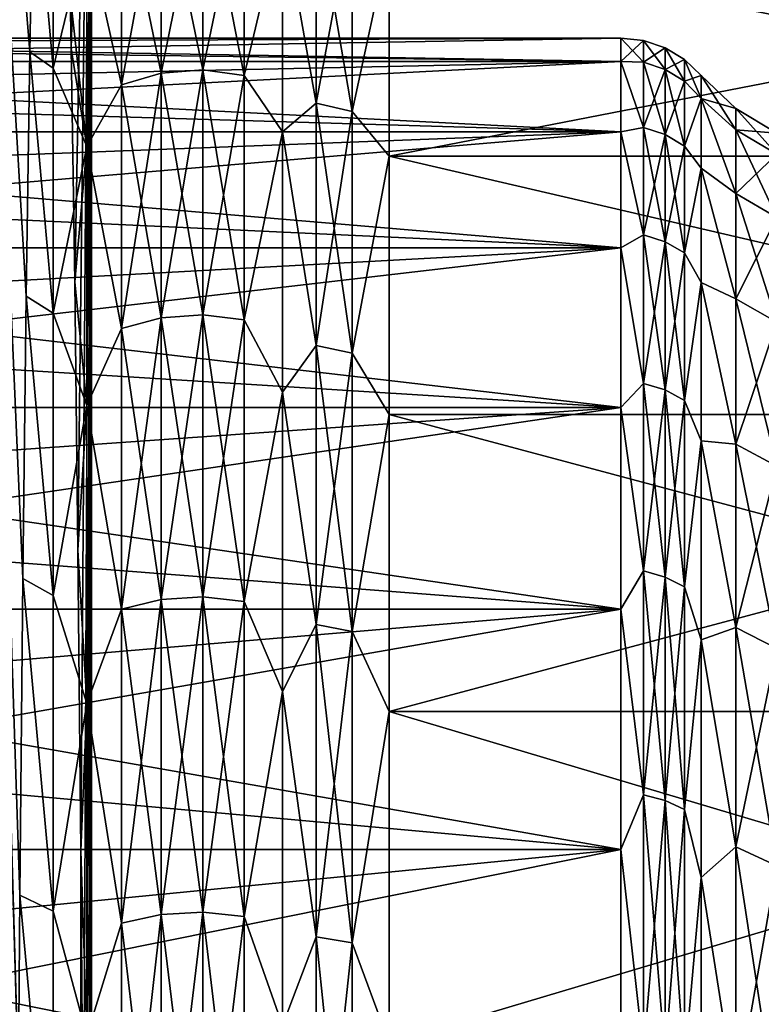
# Model space of a CAD drawing. Header units: metres. Extents: x -205 to 205, y -104 to 104.
# Tile 1011 of 1056: x -40.34 to -36.82, y 10.79 to 15.48. Entities that reach past the tile are written whole.
import ezdxf

# ---------------------------------------------------------------- set-up
doc = ezdxf.new("R2010")
doc.units = ezdxf.units.M
doc.layers.add('solid_01_2-CONSUMER_EHM_BOX_SW0001', color=7, linetype='CONTINUOUS')

msp = doc.modelspace()

# ---------------------------------------------------------------- linework, layer by layer
at = {"layer": 'solid_01_2-CONSUMER_EHM_BOX_SW0001'}
for points in [[(-200.010849, -74.958488), (-200.010773, 75.041512), (-0.010778, 75.04142)], [(-0.010849, -74.95858), (-200.010849, -74.958488), (-0.010778, 75.04142)], [(-42.500065, -37.458561, 108.5), (42.499969, 37.541401, 108.5), (-42.500031, 37.541439, 108.5)], [(-42.500065, -37.458561, 108.5), (42.499935, -37.458599, 108.5), (42.499969, 37.541401, 108.5)], [(-40.598011, 19.039743, 63.099998), (-39.498363, -18.956865, 63.099998), (-40.59803, -18.956865, 63.099998)], [(-40.598011, 19.039743, 63.099998), (39.498245, -18.956903, 63.099998), (-39.498363, -18.956865, 63.099998)], [(-40.598011, 19.039743, 63.099998), (40.597916, -18.956903, 63.099998), (39.498245, -18.956903, 63.099998)], [(-40.598011, 19.039743, 63.099998), (-39.498344, 19.039742, 63.099998), (40.597916, -18.956903, 63.099998)], [(-40.598011, 19.039743, 63.099998), (-40.35434, 9.665046, 39.831482), (-40.341984, 11.314738, 38.651791)], [(-40.598011, 19.039743, 63.099998), (-40.341984, 11.314738, 38.651791), (-40.327766, 12.820429, 37.294266)], [(-40.598011, 19.039743, 63.099998), (-40.327766, 12.820429, 37.294266), (-40.311871, 14.162964, 35.776382)], [(-40.598011, 19.039743, 63.099998), (-40.311871, 14.162964, 35.776382), (-40.294498, 15.325341, 34.117619)], [(-40.598011, 19.039743, 63.099998), (-40.294498, 15.325341, 34.117619), (-40.275875, 16.292877, 32.339222)], [(40.597916, -18.956903, 63.099998), (-39.498344, 19.039742, 63.099998), (39.498264, 19.039705, 63.099998)], [(-40.097248, 15.341688, 15.282273), (-40.000042, 18.541439, 6), (-40.101734, 15.598175, 15.710594)], [(-40.080544, 14.231872, 13.686998), (-40.000042, 18.541439, 6), (-40.097248, 15.341688, 15.282273)], [(-40.065186, 12.954942, 12.220572), (-40.000042, 18.541439, 6), (-40.080544, 14.231872, 13.686998)], [(-40.065186, 12.954942, 12.220572), (-40.051361, 11.525582, 10.900205), (-40.000042, 18.541439, 6)], [(-40.000042, 18.541439, 6), (-40.051361, 11.525582, 10.900205), (-40.038311, 9.861915, 9.654189)], [(-40.000042, 18.541439, 6), (-40.038311, 9.861915, 9.654189), (-40.027378, 8.063331, 8.610086)], [(-40.000042, 18.541439, 6), (-40.027378, 8.063331, 8.610086), (-40.018719, 6.15549, 7.783002)], [(-40.000042, 18.541439, 6), (-40.018719, 6.15549, 7.783002), (-40.012447, 4.164842, 7.184182)], [(-40.000042, 18.541439, 6), (-40.012447, 4.164842, 7.184182), (-40.008652, 2.116983, 6.821424)], [(-40.000042, 18.541439, 6), (-40.008652, 2.116983, 6.821424), (-40.007378, 0.04149, 6.7)], [(-40.000042, 18.541439, 6), (-40.007378, 0.04149, 6.7), (-40.000057, -18.458561, 6)], [(-31.800039, 18.541435, 6), (-40.000042, 18.541439, 6), (-40.000057, -18.458561, 6)], [(-31.800039, 18.541435, 6), (-40.000057, -18.458561, 6), (-31.800058, -18.458565, 6)], [(-40.275875, 16.292877, 32.339222), (-40.294498, 15.325341, 34.117619), (-40.182426, 15.24751, 34.054607)], [(-40.275875, 16.292877, 32.339222), (-40.182426, 15.24751, 34.054607), (-40.182426, 16.221674, 32.291992)], [(-40.022541, 15.908631, 32.468727), (-40.182426, 16.221674, 32.291992), (-40.182426, 15.24751, 34.054607)], [(-39.471985, 16.213387, 32.287998), (-39.670078, 16.197359, 32.280281), (-39.670082, 15.22466, 34.040249)], [(-39.471985, 15.23972, 34.049713), (-39.471985, 16.213387, 32.287998), (-39.670082, 15.22466, 34.040249)], [(-39.471985, 16.213387, 16.712), (-39.471985, 15.23972, 14.950286), (-39.670078, 16.197359, 16.719719)], [(-39.275627, 15.212939, 14.967113), (-39.471985, 15.23972, 14.950286), (-39.471985, 16.213387, 16.712)], [(-39.275627, 16.184889, 16.725723), (-39.275627, 15.212939, 14.967113), (-39.471985, 16.213387, 16.712)], [(-39.275627, 16.184889, 32.274277), (-39.471985, 16.213387, 32.287998), (-39.471985, 15.23972, 34.049713)], [(-39.670078, 16.197359, 16.719719), (-39.670082, 15.22466, 14.959749), (-39.857666, 16.137802, 16.7484)], [(-39.670078, 16.197359, 32.280281), (-39.857666, 16.137802, 32.251598), (-39.857666, 15.168687, 34.005081)], [(-39.670082, 15.22466, 34.040249), (-39.670078, 16.197359, 32.280281), (-39.857666, 15.168687, 34.005081)], [(-39.471985, 15.23972, 14.950286), (-39.670082, 15.22466, 14.959749), (-39.670078, 16.197359, 16.719719)], [(-39.275627, 15.212939, 34.032887), (-39.275627, 16.184889, 32.274277), (-39.471985, 15.23972, 34.049713)], [(-39.093307, 15.982851, 16.493921), (-39.275627, 15.212939, 14.967113), (-39.275627, 16.184889, 16.725723)], [(-39.093307, 15.982851, 32.506077), (-39.275627, 16.184889, 32.274277), (-39.275627, 15.212939, 34.032887)], [(-39.857666, 15.168687, 34.005081), (-39.857666, 16.137802, 32.251598), (-40.022541, 15.908631, 32.468727)], [(-39.857666, 16.137802, 16.7484), (-39.857666, 15.168687, 14.99492), (-40.022541, 15.908631, 16.531273)], [(-39.670082, 15.22466, 14.959749), (-39.857666, 15.168687, 14.99492), (-39.857666, 16.137802, 16.7484)], [(-38.93301, 15.081418, 15.049754), (-39.093307, 15.982851, 16.493921), (-38.93301, 16.044941, 16.793119)], [(-38.93301, 16.044941, 32.206882), (-39.093307, 15.982851, 32.506077), (-38.93301, 15.081418, 33.950245)], [(-38.93301, 16.044941, 32.206882), (-38.93301, 15.081418, 33.950245), (-38.761562, 16.002758, 32.186565)], [(-38.93301, 16.044941, 16.793119), (-38.761562, 16.002758, 16.813433), (-38.761562, 15.041775, 15.074663)], [(-38.93301, 15.081418, 15.049754), (-38.93301, 16.044941, 16.793119), (-38.761562, 15.041775, 15.074663)], [(-39.093307, 15.982851, 16.493921), (-39.093307, 14.945612, 14.697371), (-39.275627, 15.212939, 14.967113)], [(-39.093307, 14.945612, 34.302631), (-39.093307, 15.982851, 32.506077), (-39.275627, 15.212939, 34.032887)], [(-38.93301, 15.081418, 15.049754), (-39.093307, 14.945612, 14.697371), (-39.093307, 15.982851, 16.493921)], [(-38.93301, 15.081418, 33.950245), (-39.093307, 15.982851, 32.506077), (-39.093307, 14.945612, 34.302631)], [(-38.93301, 15.081418, 33.950245), (-38.761562, 15.041775, 33.925335), (-38.761562, 16.002758, 32.186565)], [(-38.584892, 15.858735, 32.443745), (-38.761562, 16.002758, 32.186565), (-38.761562, 15.041775, 33.925335)], [(-38.761562, 15.041775, 15.074663), (-38.761562, 16.002758, 16.813433), (-38.584892, 15.858735, 16.556255)], [(-40.022541, 14.876239, 34.256901), (-40.022541, 15.908631, 32.468727), (-40.182426, 15.24751, 34.054607)], [(-40.101734, 15.598175, 15.710594), (-40.022541, 15.908631, 16.531273), (-40.022541, 14.876239, 14.743098)], [(-39.857666, 15.168687, 34.005081), (-40.022541, 15.908631, 32.468727), (-40.022541, 14.876239, 34.256901)], [(-39.857666, 15.168687, 14.99492), (-40.022541, 14.876239, 14.743098), (-40.022541, 15.908631, 16.531273)], [(-38.584892, 14.829572, 34.226311), (-38.584892, 15.858735, 32.443745), (-38.761562, 15.041775, 33.925335)], [(-38.761562, 15.041775, 15.074663), (-38.584892, 15.858735, 16.556255), (-38.584892, 14.829572, 14.773691)], [(-33.300041, 15.858761, 16.556332), (-33.300041, 14.829608, 14.773755), (-38.584892, 15.858735, 16.556255)], [(-33.300041, 15.85875, 32.443691), (-38.584892, 15.858735, 32.443745), (-38.584892, 14.829572, 34.226311)], [(-33.300041, 14.829591, 34.226269), (-33.300041, 15.85875, 32.443691), (-38.584892, 14.829572, 34.226311)], [(-33.300041, 14.829608, 14.773755), (-38.584892, 14.829572, 14.773691), (-38.584892, 15.858735, 16.556255)], [(-40.097248, 15.341688, 15.282273), (-40.101734, 15.598175, 15.710594), (-40.022541, 14.876239, 14.743098)], [(-44.000042, 15.39144, 24.5), (-37.484314, 15.391437, 24.5), (-37.484314, 15.279518, 26.350239)], [(-44.000042, 15.363435, 23.573193), (-37.484314, 15.391437, 24.5), (-44.000042, 15.39144, 24.5)], [(-44.000042, 15.363435, 25.426807), (-44.000042, 15.39144, 24.5), (-37.484314, 15.279518, 26.350239)], [(-44.000042, 15.279522, 22.649765), (-37.484314, 15.279518, 22.649761), (-37.484314, 15.391437, 24.5)], [(-44.000042, 15.279522, 22.649765), (-37.484314, 15.391437, 24.5), (-44.000042, 15.363435, 23.573193)], [(-44.000042, 15.279522, 26.350235), (-44.000042, 15.363435, 25.426807), (-37.484314, 15.279518, 26.350239)], [(-37.376686, 15.379716, 24.5), (-37.484314, 15.391437, 24.5), (-37.484314, 15.279518, 22.649761)], [(-37.376686, 15.276004, 26.280666), (-37.484314, 15.391437, 24.5), (-37.376686, 15.379716, 24.5)], [(-37.484314, 15.279518, 26.350239), (-37.484314, 15.391437, 24.5), (-37.376686, 15.276004, 26.280666)], [(-37.376686, 15.276004, 22.719334), (-37.376686, 15.379716, 24.5), (-37.484314, 15.279518, 22.649761)], [(-37.273808, 15.344964, 24.5), (-37.376686, 15.379716, 24.5), (-37.376686, 15.276004, 22.719334)], [(-37.273808, 15.241487, 26.27663), (-37.376686, 15.379716, 24.5), (-37.273808, 15.344964, 24.5)], [(-37.273808, 15.241487, 26.27663), (-37.376686, 15.276004, 26.280666), (-37.376686, 15.379716, 24.5)], [(-40.294498, 15.325341, 34.117619), (-40.311871, 14.162964, 35.776382), (-40.182426, 14.08212, 35.697071)], [(-40.294498, 15.325341, 34.117619), (-40.182426, 14.08212, 35.697071), (-40.182426, 15.24751, 34.054607)], [(-40.080544, 14.231872, 13.686998), (-40.097248, 15.341688, 15.282273), (-40.022541, 14.876239, 14.743098)], [(-37.273808, 15.241487, 22.72337), (-37.273808, 15.344964, 24.5), (-37.376686, 15.276004, 22.719334)], [(-37.180859, 15.288821, 24.5), (-37.273808, 15.344964, 24.5), (-37.273808, 15.241487, 22.72337)], [(-37.180859, 15.185723, 26.270113), (-37.273808, 15.344964, 24.5), (-37.180859, 15.288821, 24.5)], [(-37.180859, 15.185723, 26.270113), (-37.273808, 15.241487, 26.27663), (-37.273808, 15.344964, 24.5)], [(-44.000042, 15.140007, 21.733091), (-37.484314, 15.279518, 22.649761), (-44.000042, 15.279522, 22.649765)], [(-44.000042, 15.279522, 26.350235), (-37.484314, 15.279518, 26.350239), (-37.484314, 14.945394, 28.173496)], [(-44.000042, 15.140007, 27.266909), (-44.000042, 15.279522, 26.350235), (-37.484314, 14.945394, 28.173496)], [(-44.000042, 14.945398, 20.826511), (-37.484314, 14.945394, 20.826504), (-37.484314, 15.279518, 22.649761)], [(-44.000042, 14.945398, 20.826511), (-37.484314, 15.279518, 22.649761), (-44.000042, 15.140007, 21.733091)], [(-37.376686, 14.96627, 20.962749), (-37.484314, 15.279518, 22.649761), (-37.484314, 14.945394, 20.826504)], [(-37.376686, 14.96627, 20.962749), (-37.376686, 15.276004, 22.719334), (-37.484314, 15.279518, 22.649761)], [(-37.484314, 15.279518, 26.350239), (-37.376686, 15.276004, 26.280666), (-37.376686, 14.96627, 28.037251)], [(-37.484314, 14.945394, 28.173496), (-37.484314, 15.279518, 26.350239), (-37.376686, 14.96627, 28.037251)], [(-37.273808, 15.241487, 22.72337), (-37.376686, 15.276004, 22.719334), (-37.376686, 14.96627, 20.962749)], [(-37.273808, 14.932455, 28.029236), (-37.376686, 14.96627, 28.037251), (-37.376686, 15.276004, 26.280666)], [(-37.273808, 15.241487, 26.27663), (-37.273808, 14.932455, 28.029236), (-37.376686, 15.276004, 26.280666)], [(-37.180859, 15.185723, 22.729887), (-37.180859, 15.288821, 24.5), (-37.273808, 15.241487, 22.72337)], [(-37.180859, 15.288821, 24.5), (-37.102291, 15.214018, 24.5), (-37.102291, 15.103393, 26.328852)], [(-37.180859, 15.185723, 22.729887), (-37.102291, 15.214018, 24.5), (-37.180859, 15.288821, 24.5)], [(-37.180859, 15.185723, 26.270113), (-37.180859, 15.288821, 24.5), (-37.102291, 15.103393, 26.328852)], [(-40.022541, 14.876239, 34.256901), (-40.182426, 15.24751, 34.054607), (-40.182426, 14.08212, 35.697071)], [(-39.670082, 15.22466, 14.959749), (-39.670082, 14.061022, 13.319756), (-39.857666, 15.168687, 14.99492)], [(-39.670082, 15.22466, 34.040249), (-39.857666, 15.168687, 34.005081), (-39.857666, 14.009339, 35.63903)], [(-39.670082, 14.061022, 35.680244), (-39.670082, 15.22466, 34.040249), (-39.857666, 14.009339, 35.63903)], [(-39.471985, 15.23972, 14.950286), (-39.471985, 14.074928, 13.308665), (-39.670082, 15.22466, 14.959749)], [(-39.471985, 15.23972, 34.049713), (-39.670082, 15.22466, 34.040249), (-39.670082, 14.061022, 35.680244)], [(-39.471985, 14.074928, 35.691334), (-39.471985, 15.23972, 34.049713), (-39.670082, 14.061022, 35.680244)], [(-39.471985, 14.074928, 13.308665), (-39.670082, 14.061022, 13.319756), (-39.670082, 15.22466, 14.959749)], [(-39.275627, 14.0502, 13.328385), (-39.471985, 14.074928, 13.308665), (-39.471985, 15.23972, 14.950286)], [(-39.275627, 15.212939, 14.967113), (-39.275627, 14.0502, 13.328385), (-39.471985, 15.23972, 14.950286)], [(-39.275627, 15.212939, 34.032887), (-39.471985, 15.23972, 34.049713), (-39.471985, 14.074928, 35.691334)], [(-37.273808, 14.932455, 20.970764), (-37.273808, 15.241487, 22.72337), (-37.376686, 14.96627, 20.962749)], [(-37.180859, 15.185723, 22.729887), (-37.273808, 15.241487, 22.72337), (-37.273808, 14.932455, 20.970764)], [(-37.180859, 14.877826, 28.016289), (-37.273808, 14.932455, 28.029236), (-37.273808, 15.241487, 26.27663)], [(-37.180859, 15.185723, 26.270113), (-37.180859, 14.877826, 28.016289), (-37.273808, 15.241487, 26.27663)], [(-39.275627, 14.0502, 35.671616), (-39.275627, 15.212939, 34.032887), (-39.471985, 14.074928, 35.691334)], [(-39.093307, 14.945612, 14.697371), (-39.275627, 14.0502, 13.328385), (-39.275627, 15.212939, 14.967113)], [(-39.093307, 14.945612, 34.302631), (-39.275627, 15.212939, 34.032887), (-39.275627, 14.0502, 35.671616)], [(-37.180859, 14.877826, 20.983711), (-37.180859, 15.185723, 22.729887), (-37.273808, 14.932455, 20.970764)], [(-37.180859, 15.185723, 22.729887), (-37.102291, 15.103393, 22.671148), (-37.102291, 15.214018, 24.5)], [(-37.180859, 15.185723, 26.270113), (-37.102291, 15.103393, 26.328852), (-37.180859, 14.877826, 28.016289)], [(-37.180859, 14.877826, 20.983711), (-37.102291, 15.103393, 22.671148), (-37.180859, 15.185723, 22.729887)], [(-37.102291, 15.214018, 24.5), (-36.937302, 15.056931, 24.5), (-36.937302, 14.955401, 26.243193)], [(-37.102291, 15.103393, 26.328852), (-37.102291, 15.214018, 24.5), (-36.937302, 14.955401, 26.243193)], [(-37.102291, 15.103393, 22.671148), (-36.937302, 15.056931, 24.5), (-37.102291, 15.214018, 24.5)], [(-44.000042, 14.945398, 28.173489), (-44.000042, 15.140007, 27.266909), (-37.484314, 14.945394, 28.173496)], [(-39.857666, 14.009339, 35.63903), (-39.857666, 15.168687, 34.005081), (-40.022541, 14.876239, 34.256901)], [(-39.857666, 15.168687, 14.99492), (-39.857666, 14.009339, 13.36097), (-40.022541, 14.876239, 14.743098)], [(-39.670082, 14.061022, 13.319756), (-39.857666, 14.009339, 13.36097), (-39.857666, 15.168687, 14.99492)], [(-37.180859, 14.877826, 28.016289), (-37.102291, 15.103393, 26.328852), (-37.102291, 14.773129, 28.131037)], [(-37.180859, 14.877826, 20.983711), (-37.102291, 14.773129, 20.868963), (-37.102291, 15.103393, 22.671148)], [(-37.102291, 15.103393, 26.328852), (-36.937302, 14.955401, 26.243193), (-36.937302, 14.652186, 27.962811)], [(-37.102291, 14.773129, 28.131037), (-37.102291, 15.103393, 26.328852), (-36.937302, 14.652186, 27.962811)], [(-36.937302, 14.955401, 22.756807), (-36.937302, 15.056931, 24.5), (-37.102291, 15.103393, 22.671148)], [(-36.937302, 14.652186, 21.037189), (-37.102291, 15.103393, 22.671148), (-37.102291, 14.773129, 20.868963)], [(-36.937302, 14.652186, 21.037189), (-36.937302, 14.955401, 22.756807), (-37.102291, 15.103393, 22.671148)], [(-38.93301, 13.928758, 13.425232), (-39.093307, 14.945612, 14.697371), (-38.93301, 15.081418, 15.049754)], [(-38.93301, 15.081418, 33.950245), (-39.093307, 14.945612, 34.302631), (-38.93301, 13.928758, 35.574768)], [(-38.93301, 15.081418, 33.950245), (-38.93301, 13.928758, 35.574768), (-38.761562, 15.041775, 33.925335)], [(-38.93301, 15.081418, 15.049754), (-38.761562, 15.041775, 15.074663), (-38.761562, 13.892153, 13.454423)], [(-38.93301, 13.928758, 13.425232), (-38.93301, 15.081418, 15.049754), (-38.761562, 13.892153, 13.454423)], [(-38.93301, 13.928758, 35.574768), (-38.761562, 13.892153, 35.545578), (-38.761562, 15.041775, 33.925335)], [(-38.584892, 14.829572, 34.226311), (-38.761562, 15.041775, 33.925335), (-38.761562, 13.892153, 35.545578)], [(-38.761562, 13.892153, 13.454423), (-38.761562, 15.041775, 15.074663), (-38.584892, 14.829572, 14.773691)], [(-36.742107, 14.838298, 26.229506), (-36.937302, 14.955401, 26.243193), (-36.937302, 15.056931, 24.5)], [(-36.742107, 14.93903, 24.5), (-36.742107, 14.838298, 26.229506), (-36.937302, 15.056931, 24.5)], [(-36.937302, 14.955401, 22.756807), (-36.742107, 14.93903, 24.5), (-36.937302, 15.056931, 24.5)], [(-44.000042, 14.696407, 19.933336), (-37.484314, 14.945394, 20.826504), (-44.000042, 14.945398, 20.826511)], [(-44.000042, 14.945398, 28.173489), (-37.484314, 14.945394, 28.173496), (-37.484314, 14.393936, 29.943186)], [(-44.000042, 14.696407, 29.066664), (-44.000042, 14.945398, 28.173489), (-37.484314, 14.393936, 29.943186)], [(-44.000042, 14.393943, 19.056824), (-37.484314, 14.393936, 19.056814), (-37.484314, 14.945394, 20.826504)], [(-44.000042, 14.393943, 19.056824), (-37.484314, 14.945394, 20.826504), (-44.000042, 14.696407, 19.933336)], [(-39.093307, 14.945612, 14.697371), (-39.093307, 13.70682, 13.033383), (-39.275627, 14.0502, 13.328385)], [(-39.093307, 13.70682, 35.966618), (-39.093307, 14.945612, 34.302631), (-39.275627, 14.0502, 35.671616)], [(-38.93301, 13.928758, 13.425232), (-39.093307, 13.70682, 13.033383), (-39.093307, 14.945612, 14.697371)], [(-38.93301, 13.928758, 35.574768), (-39.093307, 14.945612, 34.302631), (-39.093307, 13.70682, 35.966618)], [(-37.376686, 14.454704, 19.254), (-37.376686, 14.96627, 20.962749), (-37.484314, 14.945394, 20.826504)], [(-37.484314, 14.945394, 28.173496), (-37.376686, 14.96627, 28.037251), (-37.376686, 14.454704, 29.746)], [(-37.376686, 14.454704, 19.254), (-37.484314, 14.945394, 20.826504), (-37.484314, 14.393936, 19.056814)], [(-37.484314, 14.393936, 29.943186), (-37.484314, 14.945394, 28.173496), (-37.376686, 14.454704, 29.746)], [(-37.273808, 14.932455, 20.970764), (-37.376686, 14.96627, 20.962749), (-37.376686, 14.454704, 19.254)], [(-37.273808, 14.422049, 29.734114), (-37.376686, 14.454704, 29.746), (-37.376686, 14.96627, 28.037251)], [(-37.273808, 14.932455, 28.029236), (-37.273808, 14.422049, 29.734114), (-37.376686, 14.96627, 28.037251)], [(-36.742107, 14.537463, 27.935621), (-36.937302, 14.652186, 27.962811), (-36.937302, 14.955401, 26.243193)], [(-36.742107, 14.838298, 26.229506), (-36.742107, 14.537463, 27.935621), (-36.937302, 14.955401, 26.243193)], [(-36.742107, 14.838298, 22.770494), (-36.742107, 14.93903, 24.5), (-36.937302, 14.955401, 22.756807)], [(-36.742107, 14.838298, 22.770494), (-36.937302, 14.955401, 22.756807), (-36.937302, 14.652186, 21.037189)], [(-37.273808, 14.422049, 19.265886), (-37.273808, 14.932455, 20.970764), (-37.376686, 14.454704, 19.254)], [(-37.180859, 14.877826, 20.983711), (-37.273808, 14.932455, 20.970764), (-37.273808, 14.422049, 19.265886)], [(-37.180859, 14.369291, 29.714912), (-37.273808, 14.422049, 29.734114), (-37.273808, 14.932455, 28.029236)], [(-37.180859, 14.877826, 28.016289), (-37.180859, 14.369291, 29.714912), (-37.273808, 14.932455, 28.029236)], [(-40.022541, 13.643227, 35.913139), (-40.022541, 14.876239, 34.256901), (-40.182426, 14.08212, 35.697071)], [(-40.080544, 14.231872, 13.686998), (-40.022541, 14.876239, 14.743098), (-40.022541, 13.643227, 13.08686)], [(-39.857666, 14.009339, 35.63903), (-40.022541, 14.876239, 34.256901), (-40.022541, 13.643227, 35.913139)], [(-39.857666, 14.009339, 13.36097), (-40.022541, 13.643227, 13.08686), (-40.022541, 14.876239, 14.743098)], [(-37.180859, 14.369291, 19.285088), (-37.180859, 14.877826, 20.983711), (-37.273808, 14.422049, 19.265886)], [(-37.180859, 14.877826, 28.016289), (-37.102291, 14.773129, 28.131037), (-37.180859, 14.369291, 29.714912)], [(-37.180859, 14.369291, 19.285088), (-37.102291, 14.773129, 20.868963), (-37.180859, 14.877826, 20.983711)], [(-38.584892, 13.600424, 35.877342), (-38.584892, 14.829572, 34.226311), (-38.761562, 13.892153, 35.545578)], [(-38.761562, 13.892153, 13.454423), (-38.584892, 14.829572, 14.773691), (-38.584892, 13.600424, 13.12266)], [(-33.300041, 14.829608, 14.773755), (-33.300041, 13.600459, 13.122701), (-38.584892, 14.829572, 14.773691)], [(-33.300041, 13.600442, 35.877319), (-33.300041, 14.829591, 34.226269), (-38.584892, 14.829572, 34.226311)], [(-33.300041, 13.600442, 35.877319), (-38.584892, 14.829572, 34.226311), (-38.584892, 13.600424, 35.877342)], [(-33.300041, 13.600459, 13.122701), (-38.584892, 13.600424, 13.12266), (-38.584892, 14.829572, 14.773691)], [(-36.742107, 14.537463, 21.064379), (-36.742107, 14.838298, 22.770494), (-36.937302, 14.652186, 21.037189)], [(-37.180859, 14.369291, 29.714912), (-37.102291, 14.773129, 28.131037), (-37.102291, 14.228046, 29.880272)], [(-37.180859, 14.369291, 19.285088), (-37.102291, 14.228046, 19.119728), (-37.102291, 14.773129, 20.868963)], [(-37.102291, 14.773129, 28.131037), (-36.937302, 14.652186, 27.962811), (-36.937302, 14.151385, 29.635601)], [(-37.102291, 14.228046, 29.880272), (-37.102291, 14.773129, 28.131037), (-36.937302, 14.151385, 29.635601)], [(-36.937302, 14.151385, 19.364399), (-37.102291, 14.773129, 20.868963), (-37.102291, 14.228046, 19.119728)], [(-36.937302, 14.151385, 19.364399), (-36.937302, 14.652186, 21.037189), (-37.102291, 14.773129, 20.868963)], [(-44.000042, 14.393943, 29.943176), (-44.000042, 14.696407, 29.066664), (-37.484314, 14.393936, 29.943186)], [(-36.742107, 14.040595, 29.595278), (-36.937302, 14.151385, 29.635601), (-36.937302, 14.652186, 27.962811)], [(-36.742107, 14.537463, 27.935621), (-36.742107, 14.040595, 29.595278), (-36.937302, 14.652186, 27.962811)], [(-36.742107, 14.537463, 21.064379), (-36.937302, 14.652186, 21.037189), (-36.937302, 14.151385, 19.364399)], [(-36.742107, 14.040595, 19.404722), (-36.742107, 14.537463, 21.064379), (-36.937302, 14.151385, 19.364399)], [(-37.376686, 13.748223, 17.616194), (-37.376686, 14.454704, 19.254), (-37.484314, 14.393936, 19.056814)], [(-37.484314, 14.393936, 29.943186), (-37.376686, 14.454704, 29.746), (-37.376686, 13.748223, 31.383806)], [(-37.273808, 14.422049, 19.265886), (-37.376686, 14.454704, 19.254), (-37.376686, 13.748223, 17.616194)], [(-37.273808, 13.717168, 31.36821), (-37.376686, 13.748223, 31.383806), (-37.376686, 14.454704, 29.746)], [(-37.273808, 14.422049, 29.734114), (-37.273808, 13.717168, 31.36821), (-37.376686, 14.454704, 29.746)], [(-44.000042, 14.039106, 18.200172), (-37.484314, 14.393936, 19.056814), (-44.000042, 14.393943, 19.056824)], [(-44.000042, 14.393943, 29.943176), (-37.484314, 14.393936, 29.943186), (-37.484314, 13.633187, 31.633501)], [(-44.000042, 14.039106, 30.799828), (-44.000042, 14.393943, 29.943176), (-37.484314, 13.633187, 31.633501)], [(-44.000042, 13.633195, 17.366508), (-37.484314, 13.633187, 17.366499), (-37.484314, 14.393936, 19.056814)], [(-44.000042, 13.633195, 17.366508), (-37.484314, 14.393936, 19.056814), (-44.000042, 14.039106, 18.200172)], [(-37.376686, 13.748223, 17.616194), (-37.484314, 14.393936, 19.056814), (-37.484314, 13.633187, 17.366499)], [(-37.484314, 13.633187, 31.633501), (-37.484314, 14.393936, 29.943186), (-37.376686, 13.748223, 31.383806)], [(-37.273808, 13.717168, 17.63179), (-37.273808, 14.422049, 19.265886), (-37.376686, 13.748223, 17.616194)], [(-37.180859, 14.369291, 19.285088), (-37.273808, 14.422049, 19.265886), (-37.273808, 13.717168, 17.63179)], [(-37.180859, 13.666997, 31.343014), (-37.273808, 13.717168, 31.36821), (-37.273808, 14.422049, 29.734114)], [(-37.180859, 14.369291, 29.714912), (-37.180859, 13.666997, 31.343014), (-37.273808, 14.422049, 29.734114)], [(-37.180859, 13.666997, 17.656986), (-37.180859, 14.369291, 19.285088), (-37.273808, 13.717168, 17.63179)], [(-37.180859, 14.369291, 29.714912), (-37.102291, 14.228046, 29.880272), (-37.180859, 13.666997, 31.343014)], [(-37.180859, 13.666997, 17.656986), (-37.102291, 14.228046, 19.119728), (-37.180859, 14.369291, 19.285088)], [(-40.065186, 12.954942, 12.220572), (-40.080544, 14.231872, 13.686998), (-40.022541, 13.643227, 13.08686)], [(-37.180859, 13.666997, 31.343014), (-37.102291, 14.228046, 29.880272), (-37.102291, 13.476089, 31.55105)], [(-37.180859, 13.666997, 17.656986), (-37.102291, 13.476089, 17.44895), (-37.102291, 14.228046, 19.119728)], [(-37.102291, 14.228046, 29.880272), (-36.937302, 14.151385, 29.635601), (-36.937302, 13.459772, 31.238941)], [(-37.102291, 13.476089, 31.55105), (-37.102291, 14.228046, 29.880272), (-36.937302, 13.459772, 31.238941)], [(-36.937302, 13.459772, 17.761059), (-37.102291, 14.228046, 19.119728), (-37.102291, 13.476089, 17.44895)], [(-36.937302, 13.459772, 17.761059), (-36.937302, 14.151385, 19.364399), (-37.102291, 14.228046, 19.119728)], [(-40.311871, 14.162964, 35.776382), (-40.327766, 12.820429, 37.294266), (-40.182426, 12.740161, 37.198723)], [(-40.311871, 14.162964, 35.776382), (-40.182426, 12.740161, 37.198723), (-40.182426, 14.08212, 35.697071)], [(-36.742107, 13.354412, 31.186028), (-36.937302, 13.459772, 31.238941), (-36.937302, 14.151385, 29.635601)], [(-36.742107, 14.040595, 29.595278), (-36.742107, 13.354412, 31.186028), (-36.937302, 14.151385, 29.635601)], [(-36.742107, 14.040595, 19.404722), (-36.937302, 14.151385, 19.364399), (-36.937302, 13.459772, 17.761059)], [(-40.022541, 13.643227, 35.913139), (-40.182426, 14.08212, 35.697071), (-40.182426, 12.740161, 37.198723)], [(-39.670082, 14.061022, 13.319756), (-39.670082, 12.721079, 11.820359), (-39.857666, 14.009339, 13.36097)], [(-39.670082, 14.061022, 35.680244), (-39.857666, 14.009339, 35.63903), (-39.857666, 12.674336, 37.132896)], [(-39.670082, 12.721079, 37.179642), (-39.670082, 14.061022, 35.680244), (-39.857666, 12.674336, 37.132896)], [(-39.471985, 14.074928, 13.308665), (-39.471989, 12.733657, 11.807781), (-39.670082, 14.061022, 13.319756)], [(-39.471985, 14.074928, 35.691334), (-39.670082, 14.061022, 35.680244), (-39.670082, 12.721079, 37.179642)], [(-39.471989, 12.733657, 37.192219), (-39.471985, 14.074928, 35.691334), (-39.670082, 12.721079, 37.179642)], [(-39.471989, 12.733657, 11.807781), (-39.670082, 12.721079, 11.820359), (-39.670082, 14.061022, 13.319756)], [(-39.275627, 12.711291, 11.830147), (-39.471989, 12.733657, 11.807781), (-39.471985, 14.074928, 13.308665)], [(-39.275627, 14.0502, 35.671616), (-39.471985, 14.074928, 35.691334), (-39.471989, 12.733657, 37.192219)], [(-39.275627, 14.0502, 13.328385), (-39.275627, 12.711291, 11.830147), (-39.471985, 14.074928, 13.308665)], [(-44.000042, 13.633195, 31.633492), (-44.000042, 14.039106, 30.799828), (-37.484314, 13.633187, 31.633501)], [(-39.857666, 12.674336, 37.132896), (-39.857666, 14.009339, 35.63903), (-40.022541, 13.643227, 35.913139)], [(-39.857666, 14.009339, 13.36097), (-39.857666, 12.674336, 11.867102), (-40.022541, 13.643227, 13.08686)], [(-39.670082, 12.721079, 11.820359), (-39.857666, 12.674336, 11.867102), (-39.857666, 14.009339, 13.36097)], [(-39.275627, 12.711291, 37.169853), (-39.275627, 14.0502, 35.671616), (-39.471989, 12.733657, 37.192219)], [(-39.093307, 13.70682, 13.033383), (-39.275627, 12.711291, 11.830147), (-39.275627, 14.0502, 13.328385)], [(-39.093307, 13.70682, 35.966618), (-39.275627, 14.0502, 35.671616), (-39.275627, 12.711291, 37.169853)], [(-36.742107, 13.354412, 17.813972), (-36.742107, 14.040595, 19.404722), (-36.937302, 13.459772, 17.761059)], [(-38.93301, 12.601457, 11.939981), (-39.093307, 13.70682, 13.033383), (-38.93301, 13.928758, 13.425232)], [(-38.93301, 13.928758, 35.574768), (-39.093307, 13.70682, 35.966618), (-38.93301, 12.601457, 37.06002)], [(-38.93301, 13.928758, 35.574768), (-38.93301, 12.601457, 37.06002), (-38.761562, 13.892153, 35.545578)], [(-38.93301, 13.928758, 13.425232), (-38.761562, 13.892153, 13.454423), (-38.761566, 12.568351, 11.973087)], [(-38.93301, 12.601457, 11.939981), (-38.93301, 13.928758, 13.425232), (-38.761566, 12.568351, 11.973087)], [(-38.93301, 12.601457, 37.06002), (-38.761566, 12.568351, 37.026913), (-38.761562, 13.892153, 35.545578)], [(-38.584892, 13.600424, 35.877342), (-38.761562, 13.892153, 35.545578), (-38.761566, 12.568351, 37.026913)], [(-38.761566, 12.568351, 11.973087), (-38.761562, 13.892153, 13.454423), (-38.584892, 13.600424, 13.12266)], [(-37.376686, 12.856381, 16.071478), (-37.376686, 13.748223, 17.616194), (-37.484314, 13.633187, 17.366499)], [(-37.484314, 13.633187, 31.633501), (-37.376686, 13.748223, 31.383806), (-37.376686, 12.856381, 32.92852)], [(-37.273808, 13.717168, 17.63179), (-37.376686, 13.748223, 17.616194), (-37.376686, 12.856381, 16.071478)], [(-37.273808, 12.827347, 32.909424), (-37.376686, 12.856381, 32.92852), (-37.376686, 13.748223, 31.383806)], [(-37.273808, 13.717168, 31.36821), (-37.273808, 12.827347, 32.909424), (-37.376686, 13.748223, 31.383806)], [(-39.093307, 13.70682, 13.033383), (-39.093311, 12.283226, 11.524463), (-39.275627, 12.711291, 11.830147)], [(-39.093311, 12.283226, 37.475536), (-39.093307, 13.70682, 35.966618), (-39.275627, 12.711291, 37.169853)], [(-38.93301, 12.601457, 11.939981), (-39.093311, 12.283226, 11.524463), (-39.093307, 13.70682, 13.033383)], [(-38.93301, 12.601457, 37.06002), (-39.093307, 13.70682, 35.966618), (-39.093311, 12.283226, 37.475536)], [(-37.273808, 12.827347, 16.090574), (-37.273808, 13.717168, 17.63179), (-37.376686, 12.856381, 16.071478)], [(-37.180859, 13.666997, 17.656986), (-37.273808, 13.717168, 17.63179), (-37.273808, 12.827347, 16.090574)], [(-37.180859, 12.78044, 32.878574), (-37.273808, 12.827347, 32.909424), (-37.273808, 13.717168, 31.36821)], [(-37.180859, 13.666997, 31.343014), (-37.180859, 12.78044, 32.878574), (-37.273808, 13.717168, 31.36821)], [(-44.000042, 13.177688, 16.558874), (-37.484314, 13.633187, 17.366499), (-44.000042, 13.633195, 17.366508)], [(-44.000042, 13.633195, 31.633492), (-37.484314, 13.633187, 31.633501), (-37.484314, 12.674239, 33.219795)], [(-44.000042, 13.177688, 32.441128), (-44.000042, 13.633195, 31.633492), (-37.484314, 12.674239, 33.219795)], [(-44.000042, 12.674249, 15.780215), (-37.484314, 12.674239, 15.780206), (-37.484314, 13.633187, 17.366499)], [(-44.000042, 12.674249, 15.780215), (-37.484314, 13.633187, 17.366499), (-44.000042, 13.177688, 16.558874)], [(-40.022545, 12.226239, 37.41507), (-40.022541, 13.643227, 35.913139), (-40.182426, 12.740161, 37.198723)], [(-40.065186, 12.954942, 12.220572), (-40.022541, 13.643227, 13.08686), (-40.022545, 12.226239, 11.584929)], [(-39.857666, 12.674336, 37.132896), (-40.022541, 13.643227, 35.913139), (-40.022545, 12.226239, 37.41507)], [(-39.857666, 12.674336, 11.867102), (-40.022545, 12.226239, 11.584929), (-40.022541, 13.643227, 13.08686)], [(-37.376686, 12.856381, 16.071478), (-37.484314, 13.633187, 17.366499), (-37.484314, 12.674239, 15.780206)], [(-37.484314, 12.674239, 33.219795), (-37.484314, 13.633187, 31.633501), (-37.376686, 12.856381, 32.92852)], [(-37.180859, 12.78044, 16.121426), (-37.180859, 13.666997, 17.656986), (-37.273808, 12.827347, 16.090574)], [(-37.180859, 13.666997, 31.343014), (-37.102291, 13.476089, 31.55105), (-37.180859, 12.78044, 32.878574)], [(-37.180859, 12.78044, 16.121426), (-37.102291, 13.476089, 17.44895), (-37.180859, 13.666997, 17.656986)], [(-38.584892, 12.187915, 37.374512), (-38.584892, 13.600424, 35.877342), (-38.761566, 12.568351, 37.026913)], [(-38.761566, 12.568351, 11.973087), (-38.584892, 13.600424, 13.12266), (-38.584892, 12.187915, 11.625486)], [(-33.300041, 13.600459, 13.122701), (-33.300045, 12.18791, 11.625484), (-38.584892, 13.600424, 13.12266)], [(-33.300041, 13.600442, 35.877319), (-38.584892, 13.600424, 35.877342), (-38.584892, 12.187915, 37.374512)], [(-33.300045, 12.187889, 37.374535), (-33.300041, 13.600442, 35.877319), (-38.584892, 12.187915, 37.374512)], [(-33.300045, 12.18791, 11.625484), (-38.584892, 12.187915, 11.625486), (-38.584892, 13.600424, 13.12266)], [(-37.180859, 12.78044, 32.878574), (-37.102291, 13.476089, 31.55105), (-37.102291, 12.528226, 33.119007)], [(-37.180859, 12.78044, 16.121426), (-37.102291, 12.528226, 15.880992), (-37.102291, 13.476089, 17.44895)], [(-37.102291, 13.476089, 31.55105), (-36.937302, 13.459772, 31.238941), (-36.937302, 12.586699, 32.751148)], [(-37.102291, 12.528226, 33.119007), (-37.102291, 13.476089, 31.55105), (-36.937302, 12.586699, 32.751148)], [(-36.937302, 12.586699, 16.248852), (-37.102291, 13.476089, 17.44895), (-37.102291, 12.528226, 15.880992)], [(-36.937302, 12.586699, 16.248852), (-36.937302, 13.459772, 17.761059), (-37.102291, 13.476089, 17.44895)], [(-36.742107, 12.488194, 32.686363), (-36.937302, 12.586699, 32.751148), (-36.937302, 13.459772, 31.238941)], [(-36.742107, 13.354412, 31.186028), (-36.742107, 12.488194, 32.686363), (-36.937302, 13.459772, 31.238941)], [(-36.742107, 13.354412, 17.813972), (-36.937302, 13.459772, 17.761059), (-36.937302, 12.586699, 16.248852)], [(-36.742107, 12.488194, 16.313639), (-36.742107, 13.354412, 17.813972), (-36.937302, 12.586699, 16.248852)], [(-44.000042, 12.674249, 33.219784), (-44.000042, 13.177688, 32.441128), (-37.484314, 12.674239, 33.219795)], [(-40.065186, 12.954942, 12.220572), (-40.022545, 12.226239, 11.584929), (-40.051361, 11.525582, 10.900205)], [(-37.376686, 11.79124, 14.640744), (-37.376686, 12.856381, 16.071478), (-37.484314, 12.674239, 15.780206)], [(-37.484314, 12.674239, 33.219795), (-37.376686, 12.856381, 32.92852), (-37.376686, 11.79124, 34.359257)], [(-37.273808, 12.827347, 16.090574), (-37.376686, 12.856381, 16.071478), (-37.376686, 11.79124, 14.640744)], [(-37.273808, 11.764619, 34.336918), (-37.376686, 11.79124, 34.359257), (-37.376686, 12.856381, 32.92852)], [(-37.273808, 12.827347, 32.909424), (-37.273808, 11.764619, 34.336918), (-37.376686, 12.856381, 32.92852)], [(-40.327766, 12.820429, 37.294266), (-40.341984, 11.314738, 38.651791), (-40.18243, 11.238508, 38.540684)], [(-40.327766, 12.820429, 37.294266), (-40.18243, 11.238508, 38.540684), (-40.182426, 12.740161, 37.198723)], [(-37.273808, 11.764619, 14.663082), (-37.273808, 12.827347, 16.090574), (-37.376686, 11.79124, 14.640744)], [(-37.180859, 12.78044, 16.121426), (-37.273808, 12.827347, 16.090574), (-37.273808, 11.764619, 14.663082)], [(-37.180859, 11.721611, 34.300831), (-37.273808, 11.764619, 34.336918), (-37.273808, 12.827347, 32.909424)], [(-37.180859, 12.78044, 32.878574), (-37.180859, 11.721611, 34.300831), (-37.273808, 12.827347, 32.909424)], [(-37.180859, 11.721611, 14.69917), (-37.180859, 12.78044, 16.121426), (-37.273808, 11.764619, 14.663082)], [(-37.180859, 12.78044, 32.878574), (-37.102291, 12.528226, 33.119007), (-37.180859, 11.721611, 34.300831)], [(-37.180859, 11.721611, 14.69917), (-37.102291, 12.528226, 15.880992), (-37.180859, 12.78044, 16.121426)], [(-40.022545, 12.226239, 37.41507), (-40.182426, 12.740161, 37.198723), (-40.18243, 11.238508, 38.540684)], [(-39.670082, 12.721079, 11.820359), (-39.670082, 11.221683, 10.480416), (-39.857666, 12.674336, 11.867102)], [(-39.670082, 12.721079, 37.179642), (-39.857666, 12.674336, 37.132896), (-39.857666, 11.180468, 38.467899)], [(-39.670082, 11.221683, 38.519585), (-39.670082, 12.721079, 37.179642), (-39.857666, 11.180468, 38.467899)], [(-39.471989, 12.733657, 11.807781), (-39.471989, 11.232773, 10.46651), (-39.670082, 12.721079, 11.820359)], [(-39.471989, 12.733657, 37.192219), (-39.670082, 12.721079, 37.179642), (-39.670082, 11.221683, 38.519585)], [(-39.471989, 11.232773, 38.533489), (-39.471989, 12.733657, 37.192219), (-39.670082, 11.221683, 38.519585)], [(-39.471989, 11.232773, 10.46651), (-39.670082, 11.221683, 10.480416), (-39.670082, 12.721079, 11.820359)], [(-39.275627, 11.213053, 10.491239), (-39.471989, 11.232773, 10.46651), (-39.471989, 12.733657, 11.807781)], [(-39.275627, 12.711291, 11.830147), (-39.275627, 11.213053, 10.491239), (-39.471989, 12.733657, 11.807781)], [(-39.275627, 12.711291, 37.169853), (-39.471989, 12.733657, 37.192219), (-39.471989, 11.232773, 38.533489)], [(-39.275627, 11.213053, 38.508762), (-39.275627, 12.711291, 37.169853), (-39.471989, 11.232773, 38.533489)], [(-39.093311, 12.283226, 11.524463), (-39.275627, 11.213053, 10.491239), (-39.275627, 12.711291, 11.830147)], [(-39.093311, 12.283226, 37.475536), (-39.275627, 12.711291, 37.169853), (-39.275627, 11.213053, 38.508762)], [(-44.000042, 12.124713, 15.033374), (-37.484314, 12.674239, 15.780206), (-44.000042, 12.674249, 15.780215)], [(-44.000042, 12.674249, 33.219784), (-37.484314, 12.674239, 33.219795), (-37.484314, 11.531077, 34.678932)], [(-44.000042, 12.124713, 33.966625), (-44.000042, 12.674249, 33.219784), (-37.484314, 11.531077, 34.678932)], [(-44.000042, 11.531087, 14.321075), (-37.484314, 11.531077, 14.321067), (-37.484314, 12.674239, 15.780206)], [(-44.000042, 11.531087, 14.321075), (-37.484314, 12.674239, 15.780206), (-44.000042, 12.124713, 15.033374)], [(-39.857666, 11.180468, 38.467899), (-39.857666, 12.674336, 37.132896), (-40.022545, 12.226239, 37.41507)], [(-39.857666, 12.674336, 11.867102), (-39.857666, 11.180468, 10.5321), (-40.022545, 12.226239, 11.584929)], [(-39.670082, 11.221683, 10.480416), (-39.857666, 11.180468, 10.5321), (-39.857666, 12.674336, 11.867102)], [(-37.376686, 11.79124, 14.640744), (-37.484314, 12.674239, 15.780206), (-37.484314, 11.531077, 14.321067)], [(-37.484314, 11.531077, 34.678932), (-37.484314, 12.674239, 33.219795), (-37.376686, 11.79124, 34.359257)], [(-38.933014, 11.116206, 10.612679), (-39.093311, 12.283226, 11.524463), (-38.93301, 12.601457, 11.939981)], [(-38.93301, 12.601457, 37.06002), (-39.093311, 12.283226, 37.475536), (-38.933014, 11.116206, 38.387321)], [(-38.93301, 12.601457, 37.06002), (-38.933014, 11.116206, 38.387321), (-38.761566, 12.568351, 37.026913)], [(-38.933014, 11.116206, 10.612679), (-38.93301, 12.601457, 11.939981), (-38.761566, 11.087015, 10.649284)], [(-38.93301, 12.601457, 11.939981), (-38.761566, 12.568351, 11.973087), (-38.761566, 11.087015, 10.649284)], [(-38.933014, 11.116206, 38.387321), (-38.761566, 11.087015, 38.350716), (-38.761566, 12.568351, 37.026913)], [(-38.584892, 12.187915, 37.374512), (-38.761566, 12.568351, 37.026913), (-38.761566, 11.087015, 38.350716)], [(-38.761566, 11.087015, 10.649284), (-38.761566, 12.568351, 11.973087), (-38.584892, 12.187915, 11.625486)], [(-37.102291, 12.528226, 33.119007), (-36.937302, 12.586699, 32.751148), (-36.937302, 11.543972, 34.151772)], [(-36.937302, 11.543972, 14.848227), (-36.937302, 12.586699, 16.248852), (-37.102291, 12.528226, 15.880992)], [(-36.742107, 11.453655, 34.075989), (-36.937302, 11.543972, 34.151772), (-36.937302, 12.586699, 32.751148)], [(-36.742107, 12.488194, 32.686363), (-36.742107, 11.453655, 34.075989), (-36.937302, 12.586699, 32.751148)], [(-36.742107, 12.488194, 16.313639), (-36.937302, 12.586699, 16.248852), (-36.937302, 11.543972, 14.848227)], [(-37.180859, 11.721611, 34.300831), (-37.102291, 12.528226, 33.119007), (-37.102291, 11.398276, 34.561283)], [(-37.180859, 11.721611, 14.69917), (-37.102291, 11.398276, 14.438718), (-37.102291, 12.528226, 15.880992)], [(-37.102291, 11.398276, 34.561283), (-37.102291, 12.528226, 33.119007), (-36.937302, 11.543972, 34.151772)], [(-36.937302, 11.543972, 14.848227), (-37.102291, 12.528226, 15.880992), (-37.102291, 11.398276, 14.438718)], [(-36.742107, 11.453655, 14.924011), (-36.742107, 12.488194, 16.313639), (-36.937302, 11.543972, 14.848227)], [(-39.093311, 12.283226, 11.524463), (-39.093311, 10.694083, 10.191013), (-39.275627, 11.213053, 10.491239)], [(-39.093311, 10.694083, 38.808987), (-39.093311, 12.283226, 37.475536), (-39.275627, 11.213053, 38.508762)], [(-38.933014, 11.116206, 10.612679), (-39.093311, 10.694083, 10.191013), (-39.093311, 12.283226, 11.524463)], [(-38.933014, 11.116206, 38.387321), (-39.093311, 12.283226, 37.475536), (-39.093311, 10.694083, 38.808987)], [(-40.022545, 10.644336, 38.742435), (-40.022545, 12.226239, 37.41507), (-40.18243, 11.238508, 38.540684)], [(-40.022545, 12.226239, 11.584929), (-40.022545, 10.644336, 10.257564), (-40.051361, 11.525582, 10.900205)], [(-39.857666, 11.180468, 38.467899), (-40.022545, 12.226239, 37.41507), (-40.022545, 10.644336, 38.742435)], [(-39.857666, 11.180468, 10.5321), (-40.022545, 10.644336, 10.257564), (-40.022545, 12.226239, 11.584929)], [(-38.584892, 10.611145, 38.697582), (-38.584892, 12.187915, 37.374512), (-38.761566, 11.087015, 38.350716)], [(-38.761566, 11.087015, 10.649284), (-38.584892, 12.187915, 11.625486), (-38.584892, 10.611145, 10.30242)], [(-33.300045, 12.187889, 37.374535), (-38.584892, 12.187915, 37.374512), (-38.584892, 10.611145, 38.697582)], [(-33.300045, 10.61098, 10.302301), (-38.584892, 10.611145, 10.30242), (-38.584892, 12.187915, 11.625486)], [(-33.300045, 12.18791, 11.625484), (-33.300045, 10.61098, 10.302301), (-38.584892, 12.187915, 11.625486)], [(-33.300045, 10.610965, 38.697708), (-33.300045, 12.187889, 37.374535), (-38.584892, 10.611145, 38.697582)], [(-44.000042, 11.531087, 34.678925), (-44.000042, 12.124713, 33.966625), (-37.484314, 11.531077, 34.678932)], [(-37.376686, 10.567203, 13.343341), (-37.376686, 11.79124, 14.640744), (-37.484314, 11.531077, 14.321067)], [(-37.484314, 11.531077, 34.678932), (-37.376686, 11.79124, 34.359257), (-37.376686, 10.567203, 35.656658)], [(-37.273808, 11.764619, 14.663082), (-37.376686, 11.79124, 14.640744), (-37.376686, 10.567203, 13.343341)], [(-37.273808, 10.543354, 35.631382), (-37.376686, 10.567203, 35.656658), (-37.376686, 11.79124, 34.359257)], [(-37.273808, 11.764619, 34.336918), (-37.273808, 10.543354, 35.631382), (-37.376686, 11.79124, 34.359257)], [(-37.273808, 10.543354, 13.368618), (-37.273808, 11.764619, 14.663082), (-37.376686, 10.567203, 13.343341)], [(-37.180859, 11.721611, 14.69917), (-37.273808, 11.764619, 14.663082), (-37.273808, 10.543354, 13.368618)], [(-37.180859, 10.504827, 35.590546), (-37.273808, 10.543354, 35.631382), (-37.273808, 11.764619, 34.336918)], [(-37.180859, 11.721611, 34.300831), (-37.180859, 10.504827, 35.590546), (-37.273808, 11.764619, 34.336918)], [(-37.180859, 10.504827, 13.409455), (-37.180859, 11.721611, 14.69917), (-37.273808, 10.543354, 13.368618)], [(-37.180859, 11.721611, 34.300831), (-37.102291, 11.398276, 34.561283), (-37.180859, 10.504827, 35.590546)], [(-37.180859, 10.504827, 13.409455), (-37.102291, 11.398276, 14.438718), (-37.180859, 11.721611, 14.69917)], [(-44.000046, 10.220381, 13.010366), (-37.484318, 10.220369, 13.01036), (-37.484314, 11.531077, 14.321067)], [(-44.000046, 10.220381, 13.010366), (-37.484314, 11.531077, 14.321067), (-44.000042, 10.895536, 13.645919)], [(-44.000042, 10.895536, 13.645919), (-37.484314, 11.531077, 14.321067), (-44.000042, 11.531087, 14.321075)], [(-44.000042, 11.531087, 34.678925), (-37.484314, 11.531077, 34.678932), (-37.484318, 10.220369, 35.989639)], [(-44.000042, 10.895536, 35.35408), (-44.000042, 11.531087, 34.678925), (-37.484318, 10.220369, 35.989639)], [(-40.051361, 9.861365, 9.653821), (-40.038311, 9.861915, 9.654189), (-40.051361, 11.525582, 10.900205)], [(-40.022545, 10.644336, 10.257564), (-40.051361, 9.861365, 9.653821), (-40.051361, 11.525582, 10.900205)], [(-37.376686, 10.567203, 13.343341), (-37.484314, 11.531077, 14.321067), (-37.484318, 10.220369, 13.01036)], [(-37.484318, 10.220369, 35.989639), (-37.484314, 11.531077, 34.678932), (-37.376686, 10.567203, 35.656658)], [(-37.102291, 11.398276, 34.561283), (-36.937302, 11.543972, 34.151772), (-36.937302, 10.345694, 35.421875)], [(-36.937302, 10.345694, 13.578126), (-36.937302, 11.543972, 14.848227), (-37.102291, 11.398276, 14.438718)], [(-36.742111, 10.264786, 35.336117), (-36.937302, 10.345694, 35.421875), (-36.937302, 11.543972, 34.151772)], [(-36.742107, 11.453655, 34.075989), (-36.742111, 10.264786, 35.336117), (-36.937302, 11.543972, 34.151772)], [(-36.742107, 11.453655, 14.924011), (-36.937302, 11.543972, 14.848227), (-36.937302, 10.345694, 13.578126)], [(-36.742111, 10.264786, 13.663883), (-36.742107, 11.453655, 14.924011), (-36.937302, 10.345694, 13.578126)], [(-37.180859, 10.504827, 35.590546), (-37.102291, 11.398276, 34.561283), (-37.102291, 10.102719, 35.856838)], [(-37.180859, 10.504827, 13.409455), (-37.102291, 10.102719, 13.14316), (-37.102291, 11.398276, 14.438718)], [(-37.102291, 10.102719, 35.856838), (-37.102291, 11.398276, 34.561283), (-36.937302, 10.345694, 35.421875)], [(-36.937302, 10.345694, 13.578126), (-37.102291, 11.398276, 14.438718), (-37.102291, 10.102719, 13.14316)], [(-40.341984, 11.314738, 38.651791), (-40.35434, 9.665046, 39.831482), (-40.18243, 9.596046, 39.70607)], [(-40.341984, 11.314738, 38.651791), (-40.18243, 9.596046, 39.70607), (-40.18243, 11.238508, 38.540684)], [(-40.022545, 10.644336, 38.742435), (-40.18243, 11.238508, 38.540684), (-40.18243, 9.596046, 39.70607)], [(-39.670082, 11.221683, 10.480416), (-39.670082, 9.581689, 9.316778), (-39.857666, 11.180468, 10.5321)], [(-39.670082, 11.221683, 38.519585), (-39.857666, 11.180468, 38.467899), (-39.857666, 9.546518, 39.627251)], [(-39.670082, 9.581689, 39.68322), (-39.670082, 11.221683, 38.519585), (-39.857666, 9.546518, 39.627251)], [(-39.471989, 11.232773, 10.46651), (-39.471989, 9.591152, 9.301718), (-39.670082, 11.221683, 10.480416)], [(-39.471989, 11.232773, 38.533489), (-39.670082, 11.221683, 38.519585), (-39.670082, 9.581689, 39.68322)], [(-39.471989, 9.591152, 39.698284), (-39.471989, 11.232773, 38.533489), (-39.670082, 9.581689, 39.68322)], [(-39.471989, 9.591152, 9.301718), (-39.670082, 9.581689, 9.316778), (-39.670082, 11.221683, 10.480416)], [(-39.275627, 9.574324, 9.328499), (-39.471989, 9.591152, 9.301718), (-39.471989, 11.232773, 10.46651)], [(-39.275627, 11.213053, 10.491239), (-39.275627, 9.574324, 9.328499), (-39.471989, 11.232773, 10.46651)], [(-39.275627, 11.213053, 38.508762), (-39.471989, 11.232773, 38.533489), (-39.471989, 9.591152, 39.698284)], [(-39.275627, 9.574324, 39.671501), (-39.275627, 11.213053, 38.508762), (-39.471989, 9.591152, 39.698284)], [(-39.093311, 10.694083, 10.191013), (-39.275627, 9.574324, 9.328499), (-39.275627, 11.213053, 10.491239)], [(-39.093311, 10.694083, 38.808987), (-39.275627, 11.213053, 38.508762), (-39.275627, 9.574324, 39.671501)], [(-39.857666, 9.546518, 39.627251), (-39.857666, 11.180468, 38.467899), (-40.022545, 10.644336, 38.742435)], [(-39.857666, 11.180468, 10.5321), (-39.857666, 9.546518, 9.372751), (-40.022545, 10.644336, 10.257564)], [(-39.670082, 9.581689, 9.316778), (-39.857666, 9.546518, 9.372751), (-39.857666, 11.180468, 10.5321)], [(-38.933014, 9.491684, 9.460019), (-39.093311, 10.694083, 10.191013), (-38.933014, 11.116206, 10.612679)], [(-38.933014, 11.116206, 38.387321), (-39.093311, 10.694083, 38.808987), (-38.933014, 9.491684, 39.539982)], [(-38.933014, 11.116206, 38.387321), (-38.933014, 9.491684, 39.539982), (-38.761566, 11.087015, 38.350716)], [(-38.933014, 11.116206, 10.612679), (-38.761566, 11.087015, 10.649284), (-38.761566, 9.466774, 9.499662)], [(-38.933014, 9.491684, 9.460019), (-38.933014, 11.116206, 10.612679), (-38.761566, 9.466774, 9.499662)], [(-38.933014, 9.491684, 39.539982), (-38.761566, 9.466774, 39.500336), (-38.761566, 11.087015, 38.350716)], [(-38.584892, 10.611145, 38.697582), (-38.761566, 11.087015, 38.350716), (-38.761566, 9.466774, 39.500336)], [(-38.761566, 9.466774, 9.499662), (-38.761566, 11.087015, 10.649284), (-38.584892, 10.611145, 10.30242)], [(-44.000046, 10.220381, 35.989632), (-44.000042, 10.895536, 35.35408), (-37.484318, 10.220369, 35.989639)]]:
    msp.add_3dface(points, dxfattribs=at)

doc.saveas('drawing.dxf')
